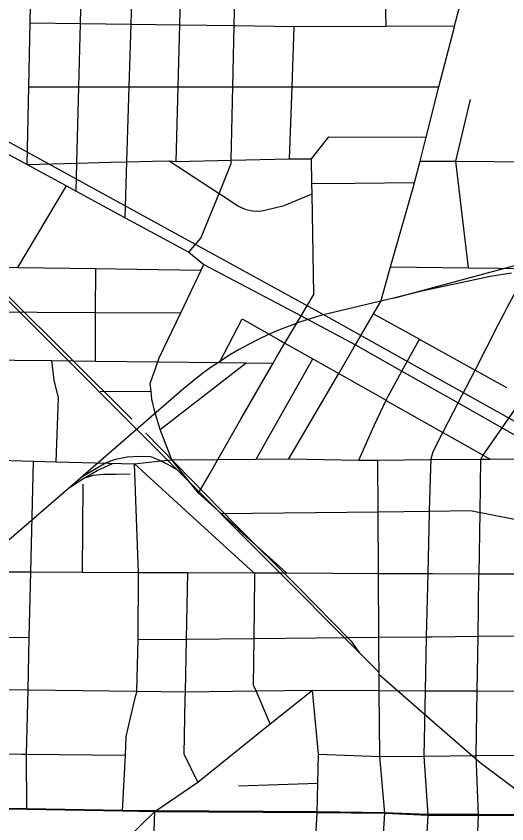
# Model space of a CAD drawing. Extents: x -8.5 to 18.7, y -20.3 to 7.
# Drawn here: x -6.591 to -5.362, y 1.123 to 3.147 of the extents above; entities that cross this region are included whole.
import ezdxf

# ---------------------------------------------------------------- set-up
doc = ezdxf.new("R2010")
doc.units = 0
for name, color, linetype in [('GM_X_City_Street', 7, 'Continuous'), ('GM_X_Corporation', 7, 'Continuous'), ('GM_X_County_Road', 7, 'Continuous'), ('GM_X_Rail_Line', 7, 'Continuous')]:
    doc.layers.add(name, color=color, linetype=linetype)

msp = doc.modelspace()

# ---------------------------------------------------------------- linework, layer by layer
at = {"layer": 'GM_X_City_Street'}
for p, q in [((-5.6648, 3.122), (-5.6686, 3.3144)), ((-5.4902, 2.7832), (-5.4528, 2.9379)), ((-5.5797, 2.7836), (-5.4902, 2.7832)), ((-5.458, 2.5167), (-5.4902, 2.7832)), ((-6.5871, 2.5172), (-6.465, 2.7213)), ((-6.0821, 2.2792), (-6.0253, 2.3882)), ((-5.9903, 2.0373), (-5.8485, 2.2883)), ((-6.2305, 2.1113), (-6.0149, 2.2785)), ((-6.3811, 2.2061), (-6.2532, 2.2069)), ((-6.1484, 1.8917), (-6.2947, 2.0253)), ((-6.1756, 2.0031), (-6.2011, 2.0356)), ((-6.1342, 1.9517), (-6.1052, 2.0023)), ((-6.425, 1.754), (-6.423, 1.9744)), ((-6.8427, 1.5929), (-6.5582, 1.5904)), ((-6.0344, 1.219), (-5.8352, 1.2256))]:
    msp.add_line(p, q, dxfattribs=at)
for points in [[(-6.5639, 2.7748), (-6.5597, 2.97), (-6.5563, 3.1303), (-6.5525, 3.3098), (-6.5486, 3.4931), (-6.5445, 3.686), (-6.5418, 3.8127)], [(-6.4409, 2.7083), (-6.4391, 2.7783), (-6.4342, 2.9699), (-6.4301, 3.1286), (-6.4255, 3.3089), (-6.4208, 3.4932), (-6.4159, 3.6856), (-6.4127, 3.8098)], [(-6.3179, 2.6418), (-6.3137, 2.7818), (-6.3081, 2.9699), (-6.3033, 3.1268), (-6.2979, 3.3079), (-6.2923, 3.4934), (-6.2866, 3.6852), (-6.2829, 3.8069)], [(-6.1903, 2.7823), (-6.1855, 2.9698), (-6.1815, 3.1251), (-6.1769, 3.3069), (-6.1721, 3.4935), (-6.1673, 3.6849), (-6.1609, 3.8041)], [(-6.5563, 3.1303), (-6.4301, 3.1286), (-6.3033, 3.1268), (-6.1815, 3.1251), (-6.0453, 3.1233), (-6.0429, 3.1232), (-5.8947, 3.1212), (-5.6648, 3.122), (-5.4929, 3.1226)], [(-5.9069, 2.7892), (-5.9003, 2.9696), (-5.8947, 3.1212)], [(-6.5597, 2.97), (-6.4342, 2.9699), (-6.3081, 2.9699), (-6.1855, 2.9698), (-6.0487, 2.9697), (-6.046, 2.9697), (-5.9003, 2.9696), (-5.5324, 2.9693)], [(-5.5596, 1.7504), (-5.5566, 1.8645), (-5.5555, 1.9043), (-5.5555, 1.9068), (-5.5526, 2.0155), (-5.552, 2.0358), (-5.552, 2.0381), (-5.5467, 2.0559), (-5.5221, 2.1039), (-5.4956, 2.1555), (-5.4842, 2.1777), (-5.4419, 2.2603), (-5.3831, 2.3749), (-5.3684, 2.4037), (-5.3613, 2.4169), (-5.3221, 2.4892), (-5.3201, 2.4924), (-5.3132, 2.5035), (-5.3062, 2.515), (-5.2989, 2.5267), (-5.2972, 2.7335), (-5.2981, 2.7822), (-5.3008, 2.9225)], [(-5.8513, 2.7894), (-5.8083, 2.8447), (-5.5645, 2.8435)], [(-6.5639, 2.7748), (-6.4391, 2.7783), (-6.3545, 2.7806), (-6.3137, 2.7818), (-6.2499, 2.7836), (-6.208, 2.7847), (-6.1903, 2.7823), (-6.0527, 2.7856), (-5.9069, 2.7892), (-5.8513, 2.7894)], [(-6.208, 2.7847), (-6.0829, 2.7029), (-6.0644, 2.6908), (-6.0357, 2.672), (-6.0296, 2.6685), (-6.0232, 2.6654), (-6.0149, 2.6624), (-6.0074, 2.6604), (-5.9985, 2.6589), (-5.9878, 2.6584), (-5.977, 2.6592), (-5.968, 2.6609), (-5.9203, 2.6727), (-5.8499, 2.7014)], [(-6.0281, 2.1373), (-5.9478, 2.2777), (-5.9393, 2.2925), (-5.9183, 2.3277), (-5.9011, 2.3565), (-5.8776, 2.3957), (-5.8458, 2.4491), (-5.8499, 2.7014), (-5.8503, 2.7274), (-5.8513, 2.7894)], [(-5.4902, 2.7832), (-5.2981, 2.7822), (-5.2949, 2.7822)], [(-5.8503, 2.7274), (-5.7433, 2.7284), (-5.5934, 2.7297)], [(-6.974, 2.5229), (-6.8312, 2.5208), (-6.5871, 2.5172), (-6.3918, 2.5144), (-6.2891, 2.5129), (-6.1279, 2.5105)], [(-6.3925, 2.2827), (-6.3921, 2.4046), (-6.3918, 2.5144)], [(-5.6533, 2.5189), (-5.458, 2.5167), (-5.3062, 2.515), (-4.9399, 2.5108), (-4.8613, 2.5099)], [(-6.9767, 2.4076), (-6.8326, 2.4068), (-6.3921, 2.4046), (-6.179, 2.4035)], [(-6.0253, 2.3882), (-5.9339, 2.3366), (-5.9183, 2.3277), (-5.8485, 2.2883), (-5.7834, 2.2515), (-5.7695, 2.2437), (-5.6647, 2.1845), (-5.6599, 2.1817), (-5.5221, 2.1039), (-5.5137, 2.0991), (-5.4212, 2.0468), (-5.4041, 2.0372)], [(-5.6958, 2.4014), (-5.581, 2.3376), (-5.5784, 2.3361), (-5.4419, 2.2603), (-5.3631, 2.2166)], [(-5.733, 2.0345), (-5.6945, 2.1209), (-5.6647, 2.1845), (-5.6606, 2.1933), (-5.6355, 2.2387), (-5.6251, 2.2576), (-5.581, 2.3376)], [(-5.9085, 2.0379), (-5.7834, 2.2515), (-5.7453, 2.3165), (-5.7413, 2.3234)], [(-6.9794, 2.2893), (-6.8341, 2.2877), (-6.5953, 2.285), (-6.5019, 2.2839), (-6.3925, 2.2827), (-6.2363, 2.281), (-6.0821, 2.2792), (-6.0149, 2.2785), (-5.9478, 2.2777)], [(-5.4479, 0.7645), (-5.4335, 1.1453), (-5.4393, 1.2942), (-5.4366, 1.4563), (-5.4344, 1.5932), (-5.432, 1.7442), (-5.4319, 1.7499), (-5.4294, 1.9034), (-5.4272, 2.037), (-5.4238, 2.043), (-5.4212, 2.0468), (-5.3738, 2.1152), (-5.3142, 2.2012), (-5.2418, 2.3056)], [(-6.4914, 2.0306), (-6.4853, 2.1908), (-6.4959, 2.2352), (-6.5019, 2.2839)], [(-7.3022, 2.154), (-7.1848, 2.1588), (-7.1344, 2.1414), (-6.9841, 2.0895), (-6.9668, 2.0836), (-6.8387, 2.0409), (-6.8359, 2.04), (-6.8135, 2.0394), (-6.6873, 2.0359), (-6.6046, 2.0337), (-6.5475, 2.0321), (-6.4914, 2.0306), (-6.2947, 2.0253)], [(-6.1052, 2.0023), (-6.0857, 2.0365), (-6.0281, 2.1373)], [(-6.5644, 1.1599), (-6.5652, 1.2982), (-6.5614, 1.4589), (-6.5582, 1.5904), (-6.5542, 1.7545), (-6.5475, 2.0321)], [(-6.2011, 2.0356), (-6.0857, 2.0365), (-5.9903, 2.0373), (-5.9085, 2.0379), (-5.733, 2.0345), (-5.6852, 2.0345), (-5.552, 2.0358), (-5.4272, 2.037), (-5.4041, 2.0372), (-5.2804, 2.0384), (-5.2761, 2.0381), (-5.2317, 2.035)], [(-5.6787, 0.9834), (-5.6681, 1.15), (-5.6806, 1.2925), (-5.6817, 1.4577), (-5.6817, 1.47), (-5.6825, 1.5909), (-5.6835, 1.7509), (-5.6844, 1.9053), (-5.6852, 2.0345)], [(-6.0344, 1.8612), (-6.0778, 1.9005), (-6.1342, 1.9517), (-6.1717, 1.9983), (-6.1756, 2.0031)], [(-6.0778, 1.9005), (-5.6844, 1.9053), (-5.5555, 1.9068), (-5.4533, 1.908), (-5.4294, 1.9034), (-5.4273, 1.903)], [(-5.4273, 1.903), (-5.3136, 1.8808), (-5.2839, 1.8687), (-5.2386, 1.8502), (-5.1912, 1.8249)], [(-5.9935, 1.7422), (-5.9934, 1.7501), (-5.9957, 1.7522), (-6.1484, 1.8917)], [(-5.9139, 1.7519), (-6.0314, 1.8585), (-6.0344, 1.8612)], [(-6.1364, 1.2275), (-6.1703, 1.2981), (-6.1675, 1.4365), (-6.1671, 1.4541), (-6.1645, 1.5863), (-6.1611, 1.7529)], [(-5.9549, 1.3736), (-5.9902, 1.4566), (-5.9964, 1.4712), (-5.9951, 1.5879), (-5.9935, 1.7422)], [(-5.5812, 0.7633), (-5.5594, 1.1455), (-5.5696, 1.2933), (-5.566, 1.457), (-5.5631, 1.592), (-5.5596, 1.7504)], [(-6.2853, 1.5851), (-6.1645, 1.5863), (-5.9951, 1.5879), (-5.6825, 1.5909), (-5.5631, 1.592), (-5.5491, 1.5921), (-5.4344, 1.5932), (-5.2986, 1.5945), (-5.1834, 1.5956), (-5.0414, 1.597), (-4.9082, 1.5982), (-4.8129, 1.5992)], [(-6.9963, 1.4641), (-6.8443, 1.4623), (-6.5614, 1.4589), (-6.2888, 1.4556), (-6.1671, 1.4541), (-5.9902, 1.4566), (-5.8492, 1.4586), (-5.6817, 1.4577), (-5.566, 1.457), (-5.4366, 1.4563), (-5.3057, 1.4555)], [(-6.2436, 1.1546), (-6.1364, 1.2275), (-5.9549, 1.3736), (-5.8492, 1.4586)], [(-5.8704, -0.2387), (-5.8689, -0.1158), (-5.8657, 0.1389), (-5.8641, 0.2689), (-5.8625, 0.3945), (-5.8598, 0.6094), (-5.8582, 0.7398), (-5.8579, 0.7609), (-5.8372, 1.152), (-5.8352, 1.2256), (-5.8339, 1.2978), (-5.8492, 1.4586)], [(-7.1551, 1.3048), (-7.0034, 1.3031), (-6.856, 1.3015), (-6.8463, 1.3014), (-6.5769, 1.2983), (-6.5652, 1.2982), (-6.3177, 1.2954)], [(-5.8339, 1.2978), (-5.6806, 1.2925), (-5.5696, 1.2933), (-5.4393, 1.2942), (-5.3133, 1.2951), (-5.1888, 1.296), (-5.0519, 1.2969), (-4.9259, 1.2978), (-4.9219, 1.2978), (-4.918, 1.2978)], [(-6.2609, 0.6056), (-6.2578, 0.7458), (-6.2575, 0.7588), (-6.2436, 1.1546)]]:
    msp.add_lwpolyline(points, dxfattribs=at)
at = {"layer": 'GM_X_Corporation'}
for points in [[(-8.4587, 6.938), (-8.4587, 1.1732), (-8.3252, 1.1719), (-8.3016, 1.1718), (-7.4267, 1.175), (-7.2974, 1.1703), (-7.1615, 1.167), (-7.0041, 1.165), (-6.8484, 1.1624), (-6.5649, 1.161), (-6.3252, 1.1571), (-6.2441, 1.1557), (-5.8376, 1.1531), (-5.6686, 1.1511), (-5.5599, 1.1466), (-5.4339, 1.1464), (-5.3132, 1.1463), (-5.1919, 1.1474), (-5.0575, 1.1487), (-4.9291, 1.1499), (-4.8164, 1.147), (-4.7636, 1.1457), (-4.6729, 1.1498), (-4.0993, 1.1326)], [(-4.0993, 1.1326), (-4.6729, 1.1498), (-4.7636, 1.1457), (-4.8164, 1.147), (-4.9291, 1.1499), (-5.0575, 1.1487), (-5.1919, 1.1474), (-5.3132, 1.1463), (-5.4339, 1.1464), (-5.5599, 1.1466), (-5.6686, 1.1511), (-5.8376, 1.1531), (-6.2441, 1.1557), (-6.3252, 1.1571), (-6.5649, 1.161), (-6.8484, 1.1624), (-7.0041, 1.165), (-7.1615, 1.167), (-7.2974, 1.1703), (-7.4267, 1.175), (-8.3016, 1.1718), (-8.3252, 1.1719), (-8.4587, 1.1732), (-8.4587, -10.6981)]]:
    msp.add_lwpolyline(points, dxfattribs=at)
at = {"layer": 'GM_X_County_Road'}
for p, q in [((-6.1584, 2.5555), (-6.1211, 2.5248)), ((-6.2947, 2.0253), (-6.2362, 2.0317)), ((-6.2847, 1.7534), (-6.2947, 2.0253))]:
    msp.add_line(p, q, dxfattribs=at)
for points in [[(-6.1584, 2.5555), (-6.1283, 2.5902), (-6.0829, 2.7029), (-6.0529, 2.7774), (-6.0527, 2.7856), (-6.0487, 2.9697), (-6.0453, 3.1233), (-6.0413, 3.3059), (-6.0372, 3.4937), (-6.0329, 3.6867), (-6.0304, 3.8012)], [(-5.7413, 2.3234), (-5.6958, 2.4014), (-5.678, 2.4318), (-5.6533, 2.5189), (-5.5943, 2.726), (-5.5934, 2.7297), (-5.5797, 2.7836), (-5.5645, 2.8435), (-5.5324, 2.9693), (-5.4937, 3.1197), (-5.4929, 3.1226), (-5.4792, 3.1761), (-5.4424, 3.3146), (-5.4398, 3.3242)], [(-7.2974, 3.1858), (-7.1686, 3.1123), (-6.9731, 3.0005), (-6.8157, 2.9543), (-6.7024, 2.8496), (-6.5639, 2.7748), (-6.465, 2.7213), (-6.4409, 2.7083), (-6.3179, 2.6418), (-6.1584, 2.5555)], [(-6.2362, 2.0317), (-6.2011, 2.0356), (-6.2305, 2.1113), (-6.2436, 2.1554), (-6.251, 2.1876), (-6.2532, 2.2069), (-6.2555, 2.2269), (-6.2363, 2.281), (-6.2326, 2.2912), (-6.179, 2.4035), (-6.1279, 2.5105), (-6.1211, 2.5248)], [(-6.1211, 2.5248), (-5.8776, 2.3957), (-5.7413, 2.3234), (-5.6251, 2.2576), (-5.4842, 2.1777), (-5.3813, 2.1194)], [(-5.3813, 2.1194), (-5.3738, 2.1152), (-5.2784, 2.0611), (-5.2317, 2.035), (-5.1069, 1.9651), (-4.9991, 1.9048), (-4.8977, 1.848)], [(-7.2978, 1.7576), (-7.1491, 1.757), (-6.9918, 1.7563), (-6.8407, 1.7557), (-6.7061, 1.7551), (-6.5542, 1.7545), (-6.425, 1.754), (-6.2847, 1.7534), (-6.1611, 1.7529), (-5.9957, 1.7522), (-5.9139, 1.7519), (-5.6835, 1.7509), (-5.6783, 1.7509), (-5.6684, 1.7509)], [(-6.2893, 1.4534), (-6.2888, 1.4556), (-6.2853, 1.5851), (-6.2847, 1.7534)], [(-5.6684, 1.7509), (-5.5596, 1.7504), (-5.5583, 1.7504), (-5.5485, 1.7504)], [(-5.5485, 1.7504), (-5.4319, 1.7499), (-5.2903, 1.7493)], [(-6.3248, 1.156), (-6.3177, 1.2954), (-6.3153, 1.3424), (-6.2919, 1.4426), (-6.2893, 1.4534)], [(-6.8587, 0.6109), (-6.5782, 0.8529), (-6.3581, 1.0428), (-6.2436, 1.1546)], [(-6.848, 1.1613), (-6.5644, 1.1599), (-6.3248, 1.156), (-6.2436, 1.1546)], [(-6.2436, 1.1546), (-5.8372, 1.152), (-5.6681, 1.15), (-5.5594, 1.1455), (-5.4335, 1.1453), (-5.3127, 1.1452), (-5.1915, 1.1463), (-5.0571, 1.1476), (-4.9286, 1.1488), (-4.9005, 1.1481)]]:
    msp.add_lwpolyline(points, dxfattribs=at)
at = {"layer": 'GM_X_Rail_Line'}
for p, q in [((-5.6426, 2.4412), (-5.01, 2.6122)), ((-5.8082, 2.3917), (-4.8822, 1.874)), ((-5.732, 1.5527), (-6.1888, 2.0108)), ((-6.4555, 1.9678), (-6.4219, 1.9891)), ((-5.6836, 1.5042), (-5.732, 1.5527))]:
    msp.add_line(p, q, dxfattribs=at)
for points in [[(-7.5079, 3.3352), (-7.2922, 3.2069), (-5.8082, 2.3917)], [(-6.1888, 2.0108), (-6.2652, 2.0875), (-7.0104, 2.8347)], [(-6.3013, 2.1371), (-6.6133, 2.4473), (-6.7331, 2.5669), (-6.9124, 2.7475), (-6.9684, 2.8006), (-7.0104, 2.8347)], [(-5.3505, 2.5026), (-5.3774, 2.4989), (-5.4042, 2.4943), (-5.4309, 2.4889), (-5.5748, 2.4575), (-5.6426, 2.4412)], [(-5.6426, 2.4412), (-5.8006, 2.4035), (-5.8277, 2.3965), (-5.8546, 2.3887), (-5.8813, 2.38), (-5.9076, 2.3705), (-5.9337, 2.3602), (-5.9594, 2.349), (-5.9847, 2.337), (-6.0096, 2.3243), (-6.0341, 2.3107), (-6.0582, 2.2963), (-6.0818, 2.2812), (-6.1049, 2.2654), (-6.1275, 2.2488), (-6.1496, 2.2315), (-6.171, 2.2136), (-6.4555, 1.9678)], [(-6.2664, 2.1024), (-6.042, 1.8722), (-5.8877, 1.7188), (-5.7526, 1.5819), (-5.732, 1.5527)], [(-6.4269, 1.9925), (-6.3678, 2.0277), (-6.3425, 2.0373), (-6.3128, 2.0426), (-6.2826, 2.0448), (-6.2549, 2.0436), (-6.2337, 2.0356), (-6.214, 2.0256), (-6.1888, 2.0108)], [(-6.4219, 1.9891), (-6.417, 1.9922), (-6.3883, 2.0086), (-6.3499, 2.0261)], [(-6.4219, 1.9891), (-6.3973, 1.9972), (-6.3735, 1.9996), (-6.3427, 1.9994), (-6.306, 1.9999)], [(-6.4555, 1.9678), (-6.5781, 1.8619), (-6.8644, 1.6133)], [(-5.6827, 1.4987), (-5.5561, 1.3875), (-5.4287, 1.2774), (-5.2751, 1.162), (-5.1193, 1.0683), (-4.9167, 0.9462)]]:
    msp.add_lwpolyline(points, dxfattribs=at)

doc.saveas('drawing.dxf')
